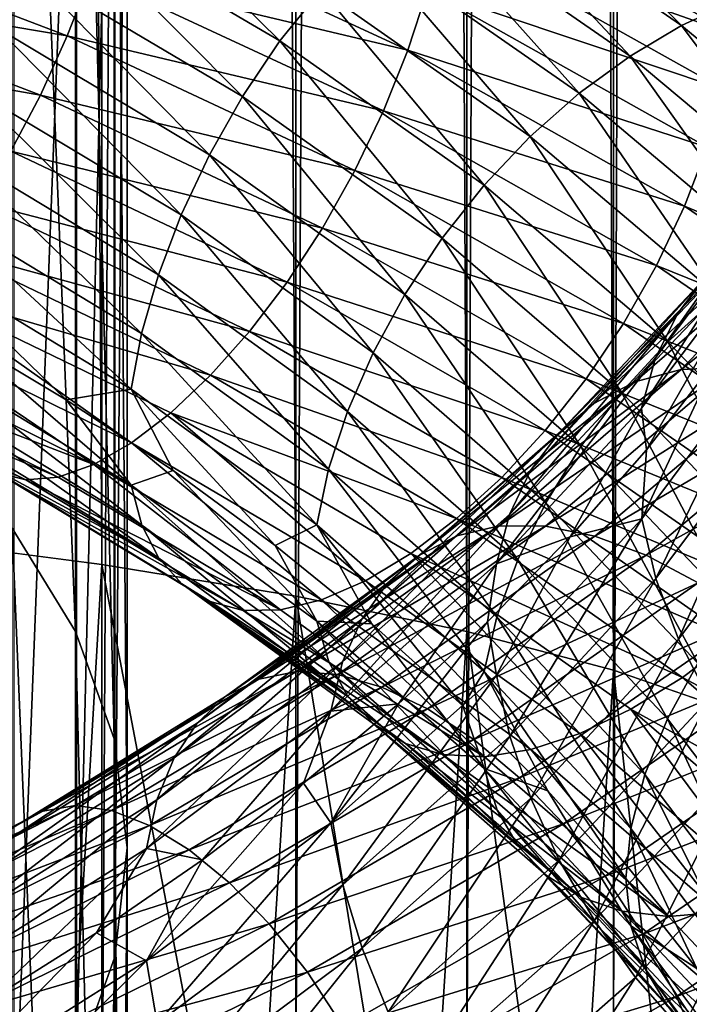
# Model space of a CAD drawing. Header units: metres. Extents: x -44 to 117, y -432 to 89.
# Tile 473 of 656: x 7.89 to 11.69, y -315.38 to -309.79. Entities that reach past the tile are written whole.
import ezdxf

# ---------------------------------------------------------------- set-up
doc = ezdxf.new("R2010")
doc.units = ezdxf.units.M
doc.layers.add('solid_125568', color=7, linetype='CONTINUOUS')

msp = doc.modelspace()

# ---------------------------------------------------------------- linework, layer by layer
at = {"layer": 'solid_125568'}
for points in [[(8.356239, -312.879852, 239.338547), (8.356239, -118.084877, 204.990936), (7.143617, -117.928116, 205.87999)], [(7.143617, -312.723083, 240.2276), (8.356239, -312.879852, 239.338547), (7.143617, -117.928116, 205.87999)], [(9.455857, -313.059998, 238.316864), (9.455857, -118.26503, 203.969254), (8.356239, -118.084877, 204.990936)], [(8.356239, -312.879852, 239.338547), (9.455857, -313.059998, 238.316864), (8.356239, -118.084877, 204.990936)], [(10.427602, -313.261108, 237.176392), (10.427602, -118.466125, 202.828781), (9.455857, -118.26503, 203.969254)], [(9.455857, -313.059998, 238.316864), (10.427602, -313.261108, 237.176392), (9.455857, -118.26503, 203.969254)], [(11.25833, -313.480438, 235.93251), (11.25833, -118.685455, 201.5849), (10.427602, -118.466125, 202.828781)], [(10.427602, -313.261108, 237.176392), (11.25833, -313.480438, 235.93251), (10.427602, -118.466125, 202.828781)], [(11.93681, -313.715027, 234.602066), (11.93681, -118.920044, 200.254456), (11.25833, -118.685455, 201.5849)], [(11.25833, -313.480438, 235.93251), (11.93681, -313.715027, 234.602066), (11.25833, -118.685455, 201.5849)], [(11.25833, -315.737854, 223.130005), (11.25833, -120.942879, 188.782394), (11.93681, -120.70829, 190.112839)], [(11.93681, -315.503265, 224.460449), (11.25833, -315.737854, 223.130005), (11.93681, -120.70829, 190.112839)], [(10.427602, -315.957184, 221.886139), (10.427602, -121.162209, 187.538528), (11.25833, -120.942879, 188.782394)], [(11.25833, -315.737854, 223.130005), (10.427602, -315.957184, 221.886139), (11.25833, -120.942879, 188.782394)], [(9.455857, -316.158295, 220.745651), (9.455857, -121.363304, 186.398041), (10.427602, -121.162209, 187.538528)], [(10.427602, -315.957184, 221.886139), (9.455857, -316.158295, 220.745651), (10.427602, -121.162209, 187.538528)], [(8.356239, -316.33844, 219.723969), (8.356239, -121.543457, 185.376373), (9.455857, -121.363304, 186.398041)], [(9.455857, -316.158295, 220.745651), (8.356239, -316.33844, 219.723969), (9.455857, -121.363304, 186.398041)], [(7.143617, -316.495209, 218.83493), (7.143617, -121.700218, 184.48732), (8.356239, -121.543457, 185.376373)], [(8.356239, -316.33844, 219.723969), (7.143617, -316.495209, 218.83493), (8.356239, -121.543457, 185.376373)], [(8.206614, -313.26123, 908.145691), (7.847002, -312.674591, 907.270691), (7.847002, -304.354828, 912.774902)], [(8.206614, -304.896759, 913.678223), (8.206614, -313.26123, 908.145691), (7.847002, -304.354828, 912.774902)], [(8.425529, -313.869019, 909.052185), (8.206614, -313.26123, 908.145691), (8.206614, -304.896759, 913.678223)], [(8.425529, -305.458252, 914.614136), (8.425529, -313.869019, 909.052185), (8.206614, -304.896759, 913.678223)], [(8.499991, -314.487518, 909.974731), (8.425529, -313.869019, 909.052185), (8.425529, -305.458252, 914.614136)], [(8.499991, -306.029602, 915.566589), (8.499991, -314.487518, 909.974731), (8.425529, -305.458252, 914.614136)], [(8.428726, -315.10614, 910.8974), (8.499991, -314.487518, 909.974731), (8.499991, -306.029602, 915.566589)], [(8.428726, -306.601074, 916.519165), (8.428726, -315.10614, 910.8974), (8.499991, -306.029602, 915.566589)], [(8.212955, -315.714264, 911.804443), (8.428726, -315.10614, 910.8974), (8.428726, -306.601074, 916.519165)], [(8.212955, -307.162872, 917.455627), (8.212955, -315.714264, 911.804443), (8.428726, -306.601074, 916.519165)], [(7.856378, -316.301514, 912.680298), (8.212955, -315.714264, 911.804443), (8.212955, -307.162872, 917.455627)], [(7.856378, -307.705353, 918.359863), (7.856378, -316.301514, 912.680298), (8.212955, -307.162872, 917.455627)], [(10.364082, -308.941132, 898.791931), (11.645096, -309.822968, 899.57843), (10.621081, -308.792542, 898.507507)], [(11.645096, -309.822968, 899.57843), (11.93385, -309.691315, 899.317139), (10.621081, -308.792542, 898.507507)], [(7.75926, -309.83725, 899.173157), (7.921781, -309.496033, 899.116821), (6.601408, -308.84787, 898.647827)], [(8.105441, -309.170166, 899.008606), (9.366776, -309.910797, 899.60199), (8.306949, -308.867188, 898.848633)], [(9.366776, -309.910797, 899.60199), (9.599562, -309.620605, 899.461243), (8.306949, -308.867188, 898.848633)], [(10.104151, -309.13147, 899.049866), (11.353028, -309.996429, 899.812805), (10.364082, -308.941132, 898.791931)], [(11.353028, -309.996429, 899.812805), (11.645096, -309.822968, 899.57843), (10.364082, -308.941132, 898.791931)], [(10.337653, -308.978607, 894.859436), (11.946687, -309.875702, 895.647522), (10.286269, -309.290955, 894.721191)], [(10.337653, -308.978607, 894.859436), (11.202453, -309.148895, 895.430298), (11.946687, -309.875702, 895.647522)], [(9.84734, -309.359406, 899.275085), (11.064458, -310.207855, 900.014465), (10.104151, -309.13147, 899.049866)], [(11.064458, -310.207855, 900.014465), (11.353028, -309.996429, 899.812805), (10.104151, -309.13147, 899.049866)], [(7.921781, -309.496033, 899.116821), (9.154655, -310.225189, 899.692566), (8.105441, -309.170166, 899.008606)], [(9.154655, -310.225189, 899.692566), (9.366776, -309.910797, 899.60199), (8.105441, -309.170166, 899.008606)], [(8.409651, -309.184174, 893.959412), (10.091806, -309.963226, 894.586182), (8.294652, -309.535217, 893.976318)], [(10.203482, -309.621796, 894.629822), (10.091806, -309.963226, 894.586182), (8.409651, -309.184174, 893.959412)], [(11.946171, -309.339172, 896.054565), (12.762163, -310.108521, 896.29834), (11.202453, -309.148895, 895.430298)], [(11.946687, -309.875702, 895.647522), (11.202453, -309.148895, 895.430298), (12.762163, -310.108521, 896.29834)], [(6.438324, -309.226654, 893.580872), (8.159768, -309.882629, 894.044495), (6.318061, -309.570496, 893.713379)], [(8.294652, -309.535217, 893.976318), (8.159768, -309.882629, 894.044495), (6.438324, -309.226654, 893.580872)], [(10.286269, -309.290955, 894.721191), (11.887321, -310.186035, 895.502991), (10.203482, -309.621796, 894.629822)], [(11.946687, -309.875702, 895.647522), (11.887321, -310.186035, 895.502991), (10.286269, -309.290955, 894.721191)], [(9.599562, -309.620605, 899.461243), (10.786065, -310.453308, 900.177734), (9.84734, -309.359406, 899.275085)], [(10.786065, -310.453308, 900.177734), (11.064458, -310.207855, 900.014465), (9.84734, -309.359406, 899.275085)], [(7.75926, -309.83725, 899.173157), (8.966949, -310.556366, 899.733093), (7.921781, -309.496033, 899.116821)], [(8.966949, -310.556366, 899.733093), (9.154655, -310.225189, 899.692566), (7.921781, -309.496033, 899.116821)], [(6.318061, -309.570496, 893.713379), (8.007316, -310.218567, 894.164734), (6.186161, -309.896362, 893.898438)], [(8.159768, -309.882629, 894.044495), (8.007316, -310.218567, 894.164734), (6.318061, -309.570496, 893.713379)], [(8.294652, -309.535217, 893.976318), (9.953746, -310.307343, 894.591248), (8.159768, -309.882629, 894.044495)], [(10.091806, -309.963226, 894.586182), (9.953746, -310.307343, 894.591248), (8.294652, -309.535217, 893.976318)], [(9.366776, -309.910797, 899.60199), (10.524575, -310.728882, 900.296814), (9.599562, -309.620605, 899.461243)], [(10.524575, -310.728882, 900.296814), (10.786065, -310.453308, 900.177734), (9.599562, -309.620605, 899.461243)], [(10.203482, -309.621796, 894.629822), (11.791612, -310.512634, 895.402527), (10.091806, -309.963226, 894.586182)], [(11.887321, -310.186035, 895.502991), (11.791612, -310.512634, 895.402527), (10.203482, -309.621796, 894.629822)], [(11.645096, -309.822968, 899.57843), (12.798579, -310.78244, 900.465637), (11.93385, -309.691315, 899.317139)], [(7.620659, -310.185547, 899.178833), (8.806839, -310.896271, 899.724976), (7.75926, -309.83725, 899.173157)], [(8.806839, -310.896271, 899.724976), (8.966949, -310.556366, 899.733093), (7.75926, -309.83725, 899.173157)], [(11.353028, -309.996429, 899.812805), (12.477574, -310.937042, 900.673889), (11.645096, -309.822968, 899.57843)], [(12.477574, -310.937042, 900.673889), (12.798579, -310.78244, 900.465637), (11.645096, -309.822968, 899.57843)], [(8.007316, -310.218567, 894.164734), (7.840047, -310.535553, 894.336548), (6.186161, -309.896362, 893.898438)], [(8.159768, -309.882629, 894.044495), (9.791856, -310.646362, 894.645874), (8.007316, -310.218567, 894.164734)], [(9.953746, -310.307343, 894.591248), (9.791856, -310.646362, 894.645874), (8.159768, -309.882629, 894.044495)], [(9.154655, -310.225189, 899.692566), (10.286338, -311.03009, 900.36731), (9.366776, -309.910797, 899.60199)], [(10.286338, -311.03009, 900.36731), (10.524575, -310.728882, 900.296814), (9.366776, -309.910797, 899.60199)], [(10.091806, -309.963226, 894.586182), (11.662498, -310.847809, 895.34729), (9.953746, -310.307343, 894.591248)], [(11.791612, -310.512634, 895.402527), (11.662498, -310.847809, 895.34729), (10.091806, -309.963226, 894.586182)], [(11.064458, -310.207855, 900.014465), (12.160404, -311.130066, 900.849548), (11.353028, -309.996429, 899.812805)], [(12.160404, -311.130066, 900.849548), (12.477574, -310.937042, 900.673889), (11.353028, -309.996429, 899.812805)], [(7.508593, -310.532562, 899.134766), (8.677348, -311.236755, 899.669495), (7.620659, -310.185547, 899.178833)], [(8.677348, -311.236755, 899.669495), (8.806839, -310.896271, 899.724976), (7.620659, -310.185547, 899.178833)], [(8.007316, -310.218567, 894.164734), (9.608884, -310.972534, 894.751038), (7.840047, -310.535553, 894.336548)], [(9.791856, -310.646362, 894.645874), (9.608884, -310.972534, 894.751038), (8.007316, -310.218567, 894.164734)], [(8.966949, -310.556366, 899.733093), (10.075522, -311.349823, 900.389832), (9.154655, -310.225189, 899.692566)], [(10.075522, -311.349823, 900.389832), (10.286338, -311.03009, 900.36731), (9.154655, -310.225189, 899.692566)], [(10.786065, -310.453308, 900.177734), (11.854446, -311.357941, 900.987488), (11.064458, -310.207855, 900.014465)], [(11.854446, -311.357941, 900.987488), (12.160404, -311.130066, 900.849548), (11.064458, -310.207855, 900.014465)], [(11.626381, -311.453949, 921.597656), (11.79977, -311.233978, 921.873413), (12.520362, -310.289459, 920.963928)], [(12.336386, -310.518372, 920.705322), (11.626381, -311.453949, 921.597656), (12.520362, -310.289459, 920.963928)], [(9.953746, -310.307343, 894.591248), (11.5029, -311.183807, 895.33844), (9.791856, -310.646362, 894.645874)], [(11.662498, -310.847809, 895.34729), (11.5029, -311.183807, 895.33844), (9.953746, -310.307343, 894.591248)], [(10.524575, -310.728882, 900.296814), (11.567117, -311.617188, 901.082458), (10.786065, -310.453308, 900.177734)], [(11.567117, -311.617188, 901.082458), (11.854446, -311.357941, 900.987488), (10.786065, -310.453308, 900.177734)], [(11.497811, -311.708832, 921.332825), (11.626381, -311.453949, 921.597656), (12.336386, -310.518372, 920.705322)], [(12.199976, -310.779449, 920.453735), (11.497811, -311.708832, 921.332825), (12.336386, -310.518372, 920.705322)], [(11.791612, -310.512634, 895.402527), (13.249403, -311.503204, 896.30127), (11.662498, -310.847809, 895.34729)], [(7.425639, -310.869965, 899.042053), (8.581471, -311.56958, 899.567932), (7.508593, -310.532562, 899.134766)], [(8.581471, -311.56958, 899.567932), (8.677348, -311.236755, 899.669495), (7.508593, -310.532562, 899.134766)], [(7.840047, -310.535553, 894.336548), (9.408077, -311.278534, 894.906738), (7.661972, -310.827667, 894.554688)], [(9.608884, -310.972534, 894.751038), (9.408077, -311.278534, 894.906738), (7.840047, -310.535553, 894.336548)], [(8.806839, -310.896271, 899.724976), (9.895672, -311.680145, 900.36615), (8.966949, -310.556366, 899.733093)], [(9.895672, -311.680145, 900.36615), (10.075522, -311.349823, 900.389832), (8.966949, -310.556366, 899.733093)], [(9.791856, -310.646362, 894.645874), (11.315791, -311.512878, 895.377197), (9.608884, -310.972534, 894.751038)], [(11.5029, -311.183807, 895.33844), (11.315791, -311.512878, 895.377197), (9.791856, -310.646362, 894.645874)], [(10.286338, -311.03009, 900.36731), (11.305374, -311.903748, 901.130859), (10.524575, -310.728882, 900.296814)], [(11.305374, -311.903748, 901.130859), (11.567117, -311.617188, 901.082458), (10.524575, -310.728882, 900.296814)], [(11.418193, -311.99353, 921.085205), (11.497811, -311.708832, 921.332825), (12.199976, -310.779449, 920.453735)], [(12.115504, -311.067291, 920.214905), (11.418193, -311.99353, 921.085205), (12.199976, -310.779449, 920.453735)], [(11.643262, -311.775177, 923.608154), (11.932084, -311.76123, 923.891785), (12.859106, -310.80423, 922.960083)], [(12.54782, -310.834869, 922.703491), (11.643262, -311.775177, 923.608154), (12.859106, -310.80423, 922.960083)], [(7.661972, -310.827667, 894.554688), (9.194246, -311.558716, 895.107971), (7.477139, -311.089111, 894.8125)], [(9.408077, -311.278534, 894.906738), (9.194246, -311.558716, 895.107971), (7.661972, -310.827667, 894.554688)], [(11.380453, -311.844757, 923.3125), (11.643262, -311.775177, 923.608154), (12.54782, -310.834869, 922.703491)], [(12.264539, -310.919373, 922.432678), (11.380453, -311.844757, 923.3125), (12.54782, -310.834869, 922.703491)], [(11.662498, -310.847809, 895.34729), (13.104278, -311.831207, 896.232849), (11.5029, -311.183807, 895.33844)], [(13.249403, -311.503204, 896.30127), (13.104278, -311.831207, 896.232849), (11.662498, -310.847809, 895.34729)], [(7.374368, -311.189423, 898.901733), (8.522192, -311.886597, 899.421631), (7.425639, -310.869965, 899.042053)], [(8.522192, -311.886597, 899.421631), (8.581471, -311.56958, 899.567932), (7.425639, -310.869965, 899.042053)], [(8.677348, -311.236755, 899.669495), (9.750189, -312.013123, 900.297729), (8.806839, -310.896271, 899.724976)], [(9.750189, -312.013123, 900.297729), (9.895672, -311.680145, 900.36615), (8.806839, -310.896271, 899.724976)], [(11.147886, -311.966461, 923.011353), (11.380453, -311.844757, 923.3125), (12.264539, -310.919373, 922.432678)], [(12.013857, -311.054077, 922.15387), (11.147886, -311.966461, 923.011353), (12.264539, -310.919373, 922.432678)], [(9.608884, -310.972534, 894.751038), (11.104319, -311.827484, 895.464905), (9.408077, -311.278534, 894.906738)], [(11.315791, -311.512878, 895.377197), (11.104319, -311.827484, 895.464905), (9.608884, -310.972534, 894.751038)], [(10.075522, -311.349823, 900.389832), (11.073757, -312.210693, 901.133545), (10.286338, -311.03009, 900.36731)], [(11.073757, -312.210693, 901.133545), (11.305374, -311.903748, 901.130859), (10.286338, -311.03009, 900.36731)], [(7.477139, -311.089111, 894.8125), (8.97234, -311.807617, 895.348389), (7.289638, -311.31427, 895.10321)], [(9.194246, -311.558716, 895.107971), (8.97234, -311.807617, 895.348389), (7.477139, -311.089111, 894.8125)], [(10.94925, -312.135529, 922.711609), (11.147886, -311.966461, 923.011353), (12.013857, -311.054077, 922.15387)], [(11.79977, -311.233978, 921.873413), (10.94925, -312.135529, 922.711609), (12.013857, -311.054077, 922.15387)], [(11.446568, -312.229767, 920.804749), (11.418193, -311.99353, 921.085205), (12.115504, -311.067291, 920.214905)], [(11.84146, -311.721497, 920.331665), (11.446568, -312.229767, 920.804749), (12.115504, -311.067291, 920.214905)], [(8.154336, -311.947052, 899.065247), (8.522192, -311.886597, 899.421631), (7.374368, -311.189423, 898.901733)], [(7.521454, -311.567993, 898.78595), (8.154336, -311.947052, 899.065247), (7.374368, -311.189423, 898.901733)], [(11.5029, -311.183807, 895.33844), (12.924907, -312.157867, 896.208252), (11.315791, -311.512878, 895.377197)], [(13.104278, -311.831207, 896.232849), (12.924907, -312.157867, 896.208252), (11.5029, -311.183807, 895.33844)], [(8.581471, -311.56958, 899.567932), (9.642448, -312.340729, 900.186218), (8.677348, -311.236755, 899.669495)], [(9.642448, -312.340729, 900.186218), (9.750189, -312.013123, 900.297729), (8.677348, -311.236755, 899.669495)], [(10.788357, -312.347046, 922.4198), (10.94925, -312.135529, 922.711609), (11.79977, -311.233978, 921.873413)], [(11.626381, -311.453949, 921.597656), (10.788357, -312.347046, 922.4198), (11.79977, -311.233978, 921.873413)], [(9.408077, -311.278534, 894.906738), (10.87219, -312.120483, 895.601685), (9.194246, -311.558716, 895.107971)], [(11.104319, -311.827484, 895.464905), (10.87219, -312.120483, 895.601685), (9.408077, -311.278534, 894.906738)], [(7.289638, -311.31427, 895.10321), (8.524542, -312.190277, 895.921692), (7.103881, -311.497528, 895.420288)], [(7.289638, -311.31427, 895.10321), (8.747341, -312.019897, 895.621704), (8.524542, -312.190277, 895.921692)], [(8.97234, -311.807617, 895.348389), (8.747341, -312.019897, 895.621704), (7.289638, -311.31427, 895.10321)], [(9.895672, -311.680145, 900.36615), (10.876137, -312.530365, 901.09259), (10.075522, -311.349823, 900.389832)], [(10.876137, -312.530365, 901.09259), (11.073757, -312.210693, 901.133545), (10.075522, -311.349823, 900.389832)], [(11.567117, -311.617188, 901.082458), (12.482866, -312.56839, 901.948486), (11.854446, -311.357941, 900.987488)], [(10.669044, -312.5961, 922.142639), (10.788357, -312.347046, 922.4198), (11.626381, -311.453949, 921.597656)], [(11.497811, -311.708832, 921.332825), (10.669044, -312.5961, 922.142639), (11.626381, -311.453949, 921.597656)], [(7.103881, -311.497528, 895.420288), (8.309494, -312.31366, 896.242371), (6.924561, -311.633484, 895.757263)], [(7.103881, -311.497528, 895.420288), (8.524542, -312.190277, 895.921692), (8.309494, -312.31366, 896.242371)], [(11.315791, -311.512878, 895.377197), (12.714645, -312.475586, 896.229065), (11.104319, -311.827484, 895.464905)], [(12.924907, -312.157867, 896.208252), (12.714645, -312.475586, 896.229065), (11.315791, -311.512878, 895.377197)], [(7.374595, -311.731293, 898.491821), (8.522515, -312.430573, 899.009033), (7.521454, -311.567993, 898.78595)], [(8.522515, -312.430573, 899.009033), (8.154336, -311.947052, 899.065247), (7.521454, -311.567993, 898.78595)], [(8.522192, -311.886597, 899.421631), (9.575816, -312.654968, 900.033142), (8.581471, -311.56958, 899.567932)], [(9.575816, -312.654968, 900.033142), (9.642448, -312.340729, 900.186218), (8.581471, -311.56958, 899.567932)], [(9.194246, -311.558716, 895.107971), (10.624966, -312.386505, 895.78302), (8.97234, -311.807617, 895.348389)], [(10.87219, -312.120483, 895.601685), (10.624966, -312.386505, 895.78302), (9.194246, -311.558716, 895.107971)], [(6.924561, -311.633484, 895.757263), (8.309494, -312.31366, 896.242371), (6.756369, -311.716675, 896.107605)], [(11.305374, -311.903748, 901.130859), (12.200487, -312.838928, 901.972839), (11.567117, -311.617188, 901.082458)], [(12.200487, -312.838928, 901.972839), (12.482866, -312.56839, 901.948486), (11.567117, -311.617188, 901.082458)], [(9.750189, -312.013123, 900.297729), (10.716255, -312.85498, 901.009888), (9.895672, -311.680145, 900.36615)], [(10.716255, -312.85498, 901.009888), (10.876137, -312.530365, 901.09259), (9.895672, -311.680145, 900.36615)], [(12.116498, -311.691742, 919.802673), (11.419171, -312.62149, 920.669434), (11.84146, -311.721497, 920.331665)], [(11.499519, -312.960693, 920.504456), (11.419171, -312.62149, 920.669434), (12.116498, -311.691742, 919.802673)], [(12.201748, -312.024475, 919.632202), (11.499519, -312.960693, 920.504456), (12.116498, -311.691742, 919.802673)], [(7.924148, -312.40036, 896.920959), (7.76159, -312.361603, 897.264893), (6.467839, -311.714081, 896.820251)], [(6.603336, -311.743011, 896.464539), (7.924148, -312.40036, 896.920959), (6.467839, -311.714081, 896.820251)], [(6.756369, -311.716675, 896.107605), (8.107751, -312.384979, 896.577637), (6.603336, -311.743011, 896.464539)], [(8.107751, -312.384979, 896.577637), (7.924148, -312.40036, 896.920959), (6.603336, -311.743011, 896.464539)], [(8.309494, -312.31366, 896.242371), (8.107751, -312.384979, 896.577637), (6.756369, -311.716675, 896.107605)], [(8.582367, -312.657135, 898.743469), (8.522515, -312.430573, 899.009033), (7.374595, -311.731293, 898.491821)], [(7.426368, -311.95343, 898.222717), (8.582367, -312.657135, 898.743469), (7.374595, -311.731293, 898.491821)], [(10.595155, -312.877747, 921.886658), (10.669044, -312.5961, 922.142639), (11.497811, -311.708832, 921.332825)], [(11.418193, -311.99353, 921.085205), (10.595155, -312.877747, 921.886658), (11.497811, -311.708832, 921.332825)], [(11.419171, -312.62149, 920.669434), (11.446568, -312.229767, 920.804749), (11.84146, -311.721497, 920.331665)], [(8.97234, -311.807617, 895.348389), (10.368436, -312.620544, 896.003113), (8.747341, -312.019897, 895.621704)], [(10.624966, -312.386505, 895.78302), (10.368436, -312.620544, 896.003113), (8.97234, -311.807617, 895.348389)], [(10.370339, -312.717712, 924.106506), (10.609766, -312.662018, 924.425049), (11.643262, -311.775177, 923.608154)], [(11.380453, -311.844757, 923.3125), (10.370339, -312.717712, 924.106506), (11.643262, -311.775177, 923.608154)], [(10.609766, -312.662018, 924.425049), (10.872923, -312.663513, 924.733459), (11.932084, -311.76123, 923.891785)], [(11.643262, -311.775177, 923.608154), (10.609766, -312.662018, 924.425049), (11.932084, -311.76123, 923.891785)], [(11.932084, -311.76123, 923.891785), (10.872923, -312.663513, 924.733459), (12.240068, -311.801147, 924.157898)], [(10.872923, -312.663513, 924.733459), (11.153584, -312.720093, 925.025818), (12.240068, -311.801147, 924.157898)], [(12.240068, -311.801147, 924.157898), (11.153584, -312.720093, 925.025818), (12.559513, -311.892029, 924.401367)], [(10.158463, -312.827362, 923.784973), (10.370339, -312.717712, 924.106506), (11.380453, -311.844757, 923.3125)], [(11.147886, -311.966461, 923.011353), (10.158463, -312.827362, 923.784973), (11.380453, -311.844757, 923.3125)], [(11.104319, -311.827484, 895.464905), (12.47701, -312.776917, 896.296814), (10.87219, -312.120483, 895.601685)], [(12.714645, -312.475586, 896.229065), (12.47701, -312.776917, 896.296814), (11.104319, -311.827484, 895.464905)], [(8.154336, -311.947052, 899.065247), (8.760191, -312.348358, 899.373047), (8.522192, -311.886597, 899.421631)], [(9.33897, -312.772308, 899.709045), (9.575816, -312.654968, 900.033142), (8.522192, -311.886597, 899.421631)], [(8.760191, -312.348358, 899.373047), (9.33897, -312.772308, 899.709045), (8.522192, -311.886597, 899.421631)], [(11.073757, -312.210693, 901.133545), (11.95061, -313.131897, 901.953979), (11.305374, -311.903748, 901.130859)], [(11.153584, -312.720093, 925.025818), (11.444701, -312.828491, 925.296265), (12.559513, -311.892029, 924.401367)], [(11.95061, -313.131897, 901.953979), (12.200487, -312.838928, 901.972839), (11.305374, -311.903748, 901.130859)], [(12.559513, -311.892029, 924.401367), (11.444701, -312.828491, 925.296265), (12.882678, -312.031006, 924.617249)], [(8.67893, -312.845001, 898.450562), (8.582367, -312.657135, 898.743469), (7.426368, -311.95343, 898.222717)], [(7.509953, -312.134796, 897.923462), (8.67893, -312.845001, 898.450562), (7.426368, -311.95343, 898.222717)], [(8.522515, -312.430573, 899.009033), (8.760191, -312.348358, 899.373047), (8.154336, -311.947052, 899.065247)], [(9.977479, -312.986389, 923.467407), (10.158463, -312.827362, 923.784973), (11.147886, -311.966461, 923.011353)], [(10.94925, -312.135529, 922.711609), (9.977479, -312.986389, 923.467407), (11.147886, -311.966461, 923.011353)], [(8.747341, -312.019897, 895.621704), (9.851045, -312.972656, 896.536133), (8.524542, -312.190277, 895.921692)], [(8.747341, -312.019897, 895.621704), (10.108425, -312.817566, 896.256042), (9.851045, -312.972656, 896.536133)], [(10.368436, -312.620544, 896.003113), (10.108425, -312.817566, 896.256042), (8.747341, -312.019897, 895.621704)], [(9.642448, -312.340729, 900.186218), (10.597832, -313.176788, 900.887329), (9.750189, -312.013123, 900.297729)], [(10.597832, -313.176788, 900.887329), (10.716255, -312.85498, 901.009888), (9.750189, -312.013123, 900.297729)], [(11.014037, -312.72464, 921.256409), (10.595155, -312.877747, 921.886658), (11.418193, -311.99353, 921.085205)], [(11.446568, -312.229767, 920.804749), (11.014037, -312.72464, 921.256409), (11.418193, -311.99353, 921.085205)], [(11.444701, -312.828491, 925.296265), (11.739186, -312.985382, 925.539124), (12.882678, -312.031006, 924.617249)], [(11.628654, -313.304138, 920.373718), (11.499519, -312.960693, 920.504456), (12.201748, -312.024475, 919.632202)], [(12.338786, -312.358521, 919.491516), (11.628654, -313.304138, 920.373718), (12.201748, -312.024475, 919.632202)], [(7.622617, -312.271973, 897.601624), (8.67893, -312.845001, 898.450562), (7.509953, -312.134796, 897.923462)], [(9.830864, -313.190094, 923.160889), (9.977479, -312.986389, 923.467407), (10.94925, -312.135529, 922.711609)], [(10.788357, -312.347046, 922.4198), (9.830864, -313.190094, 923.160889), (10.94925, -312.135529, 922.711609)], [(10.87219, -312.120483, 895.601685), (12.216126, -313.054993, 896.41217), (10.624966, -312.386505, 895.78302)], [(12.47701, -312.776917, 896.296814), (12.216126, -313.054993, 896.41217), (10.87219, -312.120483, 895.601685)], [(8.524542, -312.190277, 895.921692), (9.602645, -313.081146, 896.837708), (8.309494, -312.31366, 896.242371)], [(8.524542, -312.190277, 895.921692), (9.851045, -312.972656, 896.536133), (9.602645, -313.081146, 896.837708)], [(10.876137, -312.530365, 901.09259), (11.737387, -313.439941, 901.894348), (11.073757, -312.210693, 901.133545)], [(11.419171, -312.62149, 920.669434), (11.014037, -312.72464, 921.256409), (11.446568, -312.229767, 920.804749)], [(11.737387, -313.439941, 901.894348), (11.95061, -313.131897, 901.953979), (11.073757, -312.210693, 901.133545)], [(7.622617, -312.271973, 897.601624), (8.809069, -312.990601, 898.137817), (8.67893, -312.845001, 898.450562)], [(8.969613, -313.090363, 897.812683), (8.809069, -312.990601, 898.137817), (7.622617, -312.271973, 897.601624)], [(7.76159, -312.361603, 897.264893), (8.969613, -313.090363, 897.812683), (7.622617, -312.271973, 897.601624)], [(8.309494, -312.31366, 896.242371), (9.369579, -313.138367, 897.155212), (8.107751, -312.384979, 896.577637)], [(8.309494, -312.31366, 896.242371), (9.602645, -313.081146, 896.837708), (9.369579, -313.138367, 897.155212)], [(9.157436, -313.140778, 897.482666), (8.969613, -313.090363, 897.812683), (7.76159, -312.361603, 897.264893)], [(7.924148, -312.40036, 896.920959), (9.157436, -313.140778, 897.482666), (7.76159, -312.361603, 897.264893)], [(8.522515, -312.430573, 899.009033), (9.576231, -313.201447, 899.617615), (8.760191, -312.348358, 899.373047)], [(9.576231, -313.201447, 899.617615), (9.33897, -312.772308, 899.709045), (8.760191, -312.348358, 899.373047)], [(9.575816, -312.654968, 900.033142), (10.524575, -313.487915, 900.726868), (9.642448, -312.340729, 900.186218)], [(10.524575, -313.487915, 900.726868), (10.597832, -313.176788, 900.887329), (9.642448, -312.340729, 900.186218)], [(9.722127, -313.433685, 922.872314), (9.830864, -313.190094, 923.160889), (10.788357, -312.347046, 922.4198)], [(10.669044, -312.5961, 922.142639), (9.722127, -313.433685, 922.872314), (10.788357, -312.347046, 922.4198)], [(11.802562, -313.643921, 920.279419), (11.628654, -313.304138, 920.373718), (12.338786, -312.358521, 919.491516)], [(8.107751, -312.384979, 896.577637), (9.369579, -313.138367, 897.155212), (7.924148, -312.40036, 896.920959)], [(9.369579, -313.138367, 897.155212), (9.157436, -313.140778, 897.482666), (7.924148, -312.40036, 896.920959)], [(10.624966, -312.386505, 895.78302), (11.93824, -313.30484, 896.571045), (10.368436, -312.620544, 896.003113)], [(12.216126, -313.054993, 896.41217), (11.93824, -313.30484, 896.571045), (10.624966, -312.386505, 895.78302)], [(9.643501, -313.433105, 899.355957), (9.576231, -313.201447, 899.617615), (8.522515, -312.430573, 899.009033)], [(8.582367, -312.657135, 898.743469), (9.643501, -313.433105, 899.355957), (8.522515, -312.430573, 899.009033)], [(10.716255, -312.85498, 901.009888), (11.564859, -313.755463, 901.796143), (10.876137, -312.530365, 901.09259)], [(11.564859, -313.755463, 901.796143), (11.737387, -313.439941, 901.894348), (10.876137, -312.530365, 901.09259)], [(9.654786, -313.712524, 922.608704), (9.722127, -313.433685, 922.872314), (10.669044, -312.5961, 922.142639)], [(10.595155, -312.877747, 921.886658), (9.654786, -313.712524, 922.608704), (10.669044, -312.5961, 922.142639)], [(10.368436, -312.620544, 896.003113), (11.649921, -313.52182, 896.768066), (10.108425, -312.817566, 896.256042)], [(11.93824, -313.30484, 896.571045), (11.649921, -313.52182, 896.768066), (10.368436, -312.620544, 896.003113)], [(11.419171, -312.62149, 920.669434), (10.596107, -313.508972, 921.46759), (11.014037, -312.72464, 921.256409)], [(10.670669, -313.854248, 921.307678), (10.596107, -313.508972, 921.46759), (11.419171, -312.62149, 920.669434)], [(11.499519, -312.960693, 920.504456), (10.670669, -313.854248, 921.307678), (11.419171, -312.62149, 920.669434)], [(8.206614, -321.334503, 902.196228), (7.847002, -320.70462, 901.351807), (7.847002, -312.674591, 907.270691)], [(8.206614, -313.26123, 908.145691), (8.206614, -321.334503, 902.196228), (7.847002, -312.674591, 907.270691)], [(9.751975, -313.628448, 899.070374), (9.643501, -313.433105, 899.355957), (8.582367, -312.657135, 898.743469)], [(8.67893, -312.845001, 898.450562), (9.751975, -313.628448, 899.070374), (8.582367, -312.657135, 898.743469)], [(9.246434, -313.531555, 924.80542), (9.459849, -313.488434, 925.144531), (10.609766, -312.662018, 924.425049)], [(10.370339, -312.717712, 924.106506), (9.246434, -313.531555, 924.80542), (10.609766, -312.662018, 924.425049)], [(9.33897, -312.772308, 899.709045), (9.888392, -313.217773, 900.071716), (9.575816, -312.654968, 900.033142)], [(10.609766, -312.662018, 924.425049), (9.459849, -313.488434, 925.144531), (10.872923, -312.663513, 924.733459)], [(9.459849, -313.488434, 925.144531), (9.694453, -313.503967, 925.475281), (10.872923, -312.663513, 924.733459)], [(10.405115, -313.682648, 900.45874), (10.524575, -313.487915, 900.726868), (9.575816, -312.654968, 900.033142)], [(9.888392, -313.217773, 900.071716), (10.405115, -313.682648, 900.45874), (9.575816, -312.654968, 900.033142)], [(10.872923, -312.663513, 924.733459), (9.694453, -313.503967, 925.475281), (11.153584, -312.720093, 925.025818)], [(6.916417, -317.099457, 240.968719), (8.105368, -317.179657, 240.128937), (7.143617, -312.723083, 240.2276)], [(8.105368, -317.179657, 240.128937), (8.356239, -312.879852, 239.338547), (7.143617, -312.723083, 240.2276)], [(9.057574, -313.630249, 924.465454), (9.246434, -313.531555, 924.80542), (10.370339, -312.717712, 924.106506)], [(10.158463, -312.827362, 923.784973), (9.057574, -313.630249, 924.465454), (10.370339, -312.717712, 924.106506)], [(9.694453, -313.503967, 925.475281), (9.944711, -313.575714, 925.79126), (11.153584, -312.720093, 925.025818)], [(11.153584, -312.720093, 925.025818), (9.944711, -313.575714, 925.79126), (11.444701, -312.828491, 925.296265)], [(11.014037, -312.72464, 921.256409), (10.54495, -313.205017, 921.68512), (10.595155, -312.877747, 921.886658)], [(10.596107, -313.508972, 921.46759), (10.54495, -313.205017, 921.68512), (11.014037, -312.72464, 921.256409)], [(9.576231, -313.201447, 899.617615), (9.888392, -313.217773, 900.071716), (9.33897, -312.772308, 899.709045)], [(10.108425, -312.817566, 896.256042), (11.068656, -313.838928, 897.255188), (9.851045, -312.972656, 896.536133)], [(10.108425, -312.817566, 896.256042), (11.357774, -313.701324, 896.997803), (11.068656, -313.838928, 897.255188)], [(11.649921, -313.52182, 896.768066), (11.357774, -313.701324, 896.997803), (10.108425, -312.817566, 896.256042)], [(8.809069, -312.990601, 898.137817), (9.751975, -313.628448, 899.070374), (8.67893, -312.845001, 898.450562)], [(8.896227, -313.780121, 924.131836), (9.057574, -313.630249, 924.465454), (10.158463, -312.827362, 923.784973)], [(9.977479, -312.986389, 923.467407), (8.896227, -313.780121, 924.131836), (10.158463, -312.827362, 923.784973)], [(9.944711, -313.575714, 925.79126), (10.204306, -313.700012, 926.085938), (11.444701, -312.828491, 925.296265)], [(11.444701, -312.828491, 925.296265), (10.204306, -313.700012, 926.085938), (11.739186, -312.985382, 925.539124)], [(10.597832, -313.176788, 900.887329), (11.437051, -314.070892, 901.661682), (10.716255, -312.85498, 901.009888)], [(11.437051, -314.070892, 901.661682), (11.564859, -313.755463, 901.796143), (10.716255, -312.85498, 901.009888)], [(8.105368, -317.179657, 240.128937), (9.192389, -317.272003, 239.161911), (8.356239, -312.879852, 239.338547)], [(9.192389, -317.272003, 239.161911), (9.455857, -313.059998, 238.316864), (8.356239, -312.879852, 239.338547)], [(10.039812, -313.670837, 922.090149), (9.654786, -313.712524, 922.608704), (10.595155, -312.877747, 921.886658)], [(10.54495, -313.205017, 921.68512), (10.039812, -313.670837, 922.090149), (10.595155, -312.877747, 921.886658)], [(8.7655, -313.976654, 923.812012), (8.896227, -313.780121, 924.131836), (9.977479, -312.986389, 923.467407)], [(9.830864, -313.190094, 923.160889), (8.7655, -313.976654, 923.812012), (9.977479, -312.986389, 923.467407)], [(9.851045, -312.972656, 896.536133), (10.789651, -313.930359, 897.535095), (9.602645, -313.081146, 896.837708)], [(9.851045, -312.972656, 896.536133), (11.068656, -313.838928, 897.255188), (10.789651, -313.930359, 897.535095)], [(10.204306, -313.700012, 926.085938), (10.466879, -313.873199, 926.353088), (11.739186, -312.985382, 925.539124)], [(11.739186, -312.985382, 925.539124), (10.466879, -313.873199, 926.353088), (12.030107, -313.187378, 925.748535)], [(10.790477, -314.206451, 921.186218), (10.670669, -313.854248, 921.307678), (11.499519, -312.960693, 920.504456)], [(11.628654, -313.304138, 920.373718), (10.790477, -314.206451, 921.186218), (11.499519, -312.960693, 920.504456)], [(8.809069, -312.990601, 898.137817), (9.898149, -313.783722, 898.768066), (9.751975, -313.628448, 899.070374)], [(10.07849, -313.895111, 898.456116), (9.898149, -313.783722, 898.768066), (8.809069, -312.990601, 898.137817)], [(8.969613, -313.090363, 897.812683), (10.07849, -313.895111, 898.456116), (8.809069, -312.990601, 898.137817)], [(10.289501, -313.958893, 898.141846), (10.07849, -313.895111, 898.456116), (8.969613, -313.090363, 897.812683)], [(9.157436, -313.140778, 897.482666), (10.289501, -313.958893, 898.141846), (8.969613, -313.090363, 897.812683)], [(9.192389, -317.272003, 239.161911), (10.163809, -317.375336, 238.079819), (9.455857, -313.059998, 238.316864)], [(9.602645, -313.081146, 896.837708), (10.527839, -313.971375, 897.83252), (9.369579, -313.138367, 897.155212)], [(10.163809, -317.375336, 238.079819), (10.427602, -313.261108, 237.176392), (9.455857, -313.059998, 238.316864)], [(9.602645, -313.081146, 896.837708), (10.789651, -313.930359, 897.535095), (10.527839, -313.971375, 897.83252)], [(9.369579, -313.138367, 897.155212), (10.527839, -313.971375, 897.83252), (9.157436, -313.140778, 897.482666)], [(10.527839, -313.971375, 897.83252), (10.289501, -313.958893, 898.141846), (9.157436, -313.140778, 897.482666)], [(8.668534, -314.215302, 923.513184), (8.7655, -313.976654, 923.812012), (9.830864, -313.190094, 923.160889)], [(9.722127, -313.433685, 922.872314), (8.668534, -314.215302, 923.513184), (9.830864, -313.190094, 923.160889)], [(9.576231, -313.201447, 899.617615), (10.525078, -314.037201, 900.308167), (9.888392, -313.217773, 900.071716)], [(10.599029, -314.274597, 900.050903), (10.525078, -314.037201, 900.308167), (9.576231, -313.201447, 899.617615)], [(9.643501, -313.433105, 899.355957), (10.599029, -314.274597, 900.050903), (9.576231, -313.201447, 899.617615)], [(9.655703, -314.34671, 922.186523), (10.039812, -313.670837, 922.090149), (10.54495, -313.205017, 921.68512)], [(10.596107, -313.508972, 921.46759), (9.655703, -314.34671, 922.186523), (10.54495, -313.205017, 921.68512)], [(10.466879, -313.873199, 926.353088), (10.726244, -314.091492, 926.586304), (12.030107, -313.187378, 925.748535)], [(10.524575, -313.487915, 900.726868), (11.357973, -314.378693, 901.493164), (10.597832, -313.176788, 900.887329)], [(11.357973, -314.378693, 901.493164), (11.437051, -314.070892, 901.661682), (10.597832, -313.176788, 900.887329)], [(12.030107, -313.187378, 925.748535), (10.726244, -314.091492, 926.586304), (12.310752, -313.430878, 925.91864)], [(8.425529, -321.987091, 903.071106), (8.206614, -321.334503, 902.196228), (8.206614, -313.26123, 908.145691)], [(8.425529, -313.869019, 909.052185), (8.425529, -321.987091, 903.071106), (8.206614, -313.26123, 908.145691)], [(10.525078, -314.037201, 900.308167), (10.405115, -313.682648, 900.45874), (9.888392, -313.217773, 900.071716)], [(10.163809, -317.375336, 238.079819), (11.007415, -317.488342, 236.89624), (10.427602, -313.261108, 237.176392)], [(11.007415, -317.488342, 236.89624), (11.25833, -313.480438, 235.93251), (10.427602, -313.261108, 237.176392)], [(10.951823, -314.557495, 921.10498), (10.790477, -314.206451, 921.186218), (11.628654, -313.304138, 920.373718)], [(11.802562, -313.643921, 920.279419), (10.951823, -314.557495, 921.10498), (11.628654, -313.304138, 920.373718)], [(11.93824, -313.30484, 896.571045), (13.120774, -314.305267, 897.460327), (11.649921, -313.52182, 896.768066)], [(8.608479, -314.491516, 923.242615), (8.668534, -314.215302, 923.513184), (9.722127, -313.433685, 922.872314)], [(9.654786, -313.712524, 922.608704), (8.608479, -314.491516, 923.242615), (9.722127, -313.433685, 922.872314)], [(10.718225, -314.478333, 899.773438), (10.599029, -314.274597, 900.050903), (9.643501, -313.433105, 899.355957)], [(9.751975, -313.628448, 899.070374), (10.718225, -314.478333, 899.773438), (9.643501, -313.433105, 899.355957)], [(10.726244, -314.091492, 926.586304), (10.976452, -314.350983, 926.779053), (12.310752, -313.430878, 925.91864)], [(12.310752, -313.430878, 925.91864), (10.976452, -314.350983, 926.779053), (12.57445, -313.71228, 926.043335)], [(8.021336, -314.279633, 925.400085), (8.206403, -314.247711, 925.757202), (9.459849, -313.488434, 925.144531)], [(9.246434, -313.531555, 924.80542), (8.021336, -314.279633, 925.400085), (9.459849, -313.488434, 925.144531)], [(9.459849, -313.488434, 925.144531), (8.206403, -314.247711, 925.757202), (9.694453, -313.503967, 925.475281)], [(10.405115, -313.682648, 900.45874), (10.8859, -314.164337, 900.867249), (10.524575, -313.487915, 900.726868)], [(11.328702, -314.66098, 901.294922), (11.357973, -314.378693, 901.493164), (10.524575, -313.487915, 900.726868)], [(10.8859, -314.164337, 900.867249), (11.328702, -314.66098, 901.294922), (10.524575, -313.487915, 900.726868)], [(11.007415, -317.488342, 236.89624), (11.712595, -317.609619, 235.626099), (11.25833, -313.480438, 235.93251)], [(11.712595, -317.609619, 235.626099), (11.93681, -313.715027, 234.602066), (11.25833, -313.480438, 235.93251)], [(11.564859, -313.755463, 901.796143), (12.285518, -314.707581, 902.646667), (11.737387, -313.439941, 901.894348)], [(7.85756, -314.368561, 925.043823), (8.021336, -314.279633, 925.400085), (9.246434, -313.531555, 924.80542)], [(9.057574, -313.630249, 924.465454), (7.85756, -314.368561, 925.043823), (9.246434, -313.531555, 924.80542)], [(8.206403, -314.247711, 925.757202), (8.409886, -314.275726, 926.107666), (9.694453, -313.503967, 925.475281)], [(9.694453, -313.503967, 925.475281), (8.409886, -314.275726, 926.107666), (9.944711, -313.575714, 925.79126)], [(9.723653, -314.69754, 922.03125), (9.655703, -314.34671, 922.186523), (10.596107, -313.508972, 921.46759)], [(10.670669, -313.854248, 921.307678), (9.723653, -314.69754, 922.03125), (10.596107, -313.508972, 921.46759)], [(11.649921, -313.52182, 896.768066), (12.803825, -314.503235, 897.631775), (11.357774, -313.701324, 896.997803)], [(13.120774, -314.305267, 897.460327), (12.803825, -314.503235, 897.631775), (11.649921, -313.52182, 896.768066)], [(8.409886, -314.275726, 926.107666), (8.627, -314.360931, 926.444336), (9.944711, -313.575714, 925.79126)], [(9.944711, -313.575714, 925.79126), (8.627, -314.360931, 926.444336), (10.204306, -313.700012, 926.085938)], [(7.717617, -314.510284, 924.696167), (7.85756, -314.368561, 925.043823), (9.057574, -313.630249, 924.465454)], [(8.896227, -313.780121, 924.131836), (7.717617, -314.510284, 924.696167), (9.057574, -313.630249, 924.465454)], [(9.898149, -313.783722, 898.768066), (10.718225, -314.478333, 899.773438), (9.751975, -313.628448, 899.070374)], [(11.151018, -314.899261, 921.065918), (10.951823, -314.557495, 921.10498), (11.802562, -313.643921, 920.279419)], [(12.017248, -313.972168, 920.223755), (11.151018, -314.899261, 921.065918), (11.802562, -313.643921, 920.279419)], [(8.926889, -314.555695, 922.824219), (8.608479, -314.491516, 923.242615), (9.654786, -313.712524, 922.608704)], [(8.627, -314.360931, 926.444336), (8.852231, -314.499359, 926.760315), (10.204306, -313.700012, 926.085938)], [(10.204306, -313.700012, 926.085938), (8.852231, -314.499359, 926.760315), (10.466879, -313.873199, 926.353088)], [(9.49958, -314.121674, 922.470581), (8.926889, -314.555695, 922.824219), (9.654786, -313.712524, 922.608704)], [(10.039812, -313.670837, 922.090149), (9.49958, -314.121674, 922.470581), (9.654786, -313.712524, 922.608704)], [(9.655703, -314.34671, 922.186523), (9.49958, -314.121674, 922.470581), (10.039812, -313.670837, 922.090149)], [(10.525078, -314.037201, 900.308167), (10.8859, -314.164337, 900.867249), (10.405115, -313.682648, 900.45874)], [(10.976452, -314.350983, 926.779053), (11.211602, -314.647705, 926.924744), (12.57445, -313.71228, 926.043335)], [(11.357774, -313.701324, 896.997803), (12.165051, -314.78125, 898.068176), (11.068656, -313.838928, 897.255188)], [(12.57445, -313.71228, 926.043335), (11.211602, -314.647705, 926.924744), (12.814856, -314.027313, 926.118042)], [(11.357774, -313.701324, 896.997803), (12.482738, -314.663208, 897.835938), (12.165051, -314.78125, 898.068176)], [(12.803825, -314.503235, 897.631775), (12.482738, -314.663208, 897.835938), (11.357774, -313.701324, 896.997803)], [(11.437051, -314.070892, 901.661682), (12.149737, -315.016235, 902.499451), (11.564859, -313.755463, 901.796143)], [(12.149737, -315.016235, 902.499451), (12.285518, -314.707581, 902.646667), (11.564859, -313.755463, 901.796143)], [(7.604208, -314.700439, 924.364563), (7.717617, -314.510284, 924.696167), (8.896227, -313.780121, 924.131836)], [(8.7655, -313.976654, 923.812012), (7.604208, -314.700439, 924.364563), (8.896227, -313.780121, 924.131836)], [(9.898149, -313.783722, 898.768066), (10.878834, -314.644409, 899.482605), (10.718225, -314.478333, 899.773438)], [(11.076996, -314.768799, 899.185303), (10.878834, -314.644409, 899.482605), (9.898149, -313.783722, 898.768066)], [(10.07849, -313.895111, 898.456116), (11.076996, -314.768799, 899.185303), (9.898149, -313.783722, 898.768066)], [(8.499991, -322.651154, 903.961365), (8.425529, -321.987091, 903.071106), (8.425529, -313.869019, 909.052185)], [(8.499991, -314.487518, 909.974731), (8.499991, -322.651154, 903.961365), (8.425529, -313.869019, 909.052185)], [(8.852231, -314.499359, 926.760315), (9.08002, -314.686981, 927.048828), (10.466879, -313.873199, 926.353088)], [(10.466879, -313.873199, 926.353088), (9.08002, -314.686981, 927.048828), (10.726244, -314.091492, 926.586304)], [(9.832808, -315.057831, 921.918152), (9.723653, -314.69754, 922.03125), (10.670669, -313.854248, 921.307678)], [(10.790477, -314.206451, 921.186218), (9.832808, -315.057831, 921.918152), (10.670669, -313.854248, 921.307678)], [(11.068656, -313.838928, 897.255188), (11.858496, -314.853638, 898.324097), (10.789651, -313.930359, 897.535095)], [(11.068656, -313.838928, 897.255188), (12.165051, -314.78125, 898.068176), (11.858496, -314.853638, 898.324097)], [(11.308884, -314.847473, 898.888489), (11.076996, -314.768799, 899.185303), (10.07849, -313.895111, 898.456116)], [(10.289501, -313.958893, 898.141846), (11.308884, -314.847473, 898.888489), (10.07849, -313.895111, 898.456116)], [(10.789651, -313.930359, 897.535095), (11.570806, -314.876587, 898.599182), (10.527839, -313.971375, 897.83252)], [(10.789651, -313.930359, 897.535095), (11.858496, -314.853638, 898.324097), (11.570806, -314.876587, 898.599182)], [(7.520075, -314.934631, 924.056641), (7.604208, -314.700439, 924.364563), (8.7655, -313.976654, 923.812012)], [(8.668534, -314.215302, 923.513184), (7.520075, -314.934631, 924.056641), (8.7655, -313.976654, 923.812012)], [(11.570806, -314.876587, 898.599182), (11.308884, -314.847473, 898.888489), (10.289501, -313.958893, 898.141846)], [(10.527839, -313.971375, 897.83252), (11.570806, -314.876587, 898.599182), (10.289501, -313.958893, 898.141846)], [(11.384334, -315.223572, 921.07074), (11.151018, -314.899261, 921.065918), (12.017248, -313.972168, 920.223755)], [(12.268683, -314.280975, 920.208801), (11.384334, -315.223572, 921.07074), (12.017248, -313.972168, 920.223755)], [(10.525078, -314.037201, 900.308167), (11.358559, -314.931091, 901.071045), (10.8859, -314.164337, 900.867249)], [(11.438379, -315.174713, 900.818604), (11.358559, -314.931091, 901.071045), (10.525078, -314.037201, 900.308167)], [(10.599029, -314.274597, 900.050903), (11.438379, -315.174713, 900.818604), (10.525078, -314.037201, 900.308167)], [(11.211602, -314.647705, 926.924744), (11.426027, -314.977051, 927.01825), (12.814856, -314.027313, 926.118042)], [(12.814856, -314.027313, 926.118042), (11.426027, -314.977051, 927.01825), (13.027708, -314.368256, 926.143311)], [(9.08002, -314.686981, 927.048828), (9.30499, -314.919739, 927.302917), (10.726244, -314.091492, 926.586304)], [(10.726244, -314.091492, 926.586304), (9.30499, -314.919739, 927.302917), (10.976452, -314.350983, 926.779053)], [(11.357973, -314.378693, 901.493164), (12.065713, -315.320435, 902.322327), (11.437051, -314.070892, 901.661682)], [(12.065713, -315.320435, 902.322327), (12.149737, -315.016235, 902.499451), (11.437051, -314.070892, 901.661682)], [(8.609348, -315.128296, 922.817505), (8.926889, -314.555695, 922.824219), (9.49958, -314.121674, 922.470581)], [(9.655703, -314.34671, 922.186523), (8.609348, -315.128296, 922.817505), (9.49958, -314.121674, 922.470581)], [(7.467964, -315.208496, 923.779907), (7.520075, -314.934631, 924.056641), (8.668534, -314.215302, 923.513184)], [(8.608479, -314.491516, 923.242615), (7.467964, -315.208496, 923.779907), (8.668534, -314.215302, 923.513184)], [(9.979805, -315.41925, 921.848938), (9.832808, -315.057831, 921.918152), (10.790477, -314.206451, 921.186218)], [(10.951823, -314.557495, 921.10498), (9.979805, -315.41925, 921.848938), (10.790477, -314.206451, 921.186218)], [(11.358559, -314.931091, 901.071045), (11.328702, -314.66098, 901.294922), (10.8859, -314.164337, 900.867249)], [(6.707718, -314.955414, 925.881348), (6.862396, -314.933167, 926.253906), (8.206403, -314.247711, 925.757202)], [(8.021336, -314.279633, 925.400085), (6.707718, -314.955414, 925.881348), (8.206403, -314.247711, 925.757202)], [(8.206403, -314.247711, 925.757202), (6.862396, -314.933167, 926.253906), (8.409886, -314.275726, 926.107666)], [(6.570836, -315.03595, 925.511292), (6.707718, -314.955414, 925.881348), (8.021336, -314.279633, 925.400085)], [(7.85756, -314.368561, 925.043823), (6.570836, -315.03595, 925.511292), (8.021336, -314.279633, 925.400085)], [(6.862396, -314.933167, 926.253906), (7.032511, -314.971924, 926.621033), (8.409886, -314.275726, 926.107666)], [(8.409886, -314.275726, 926.107666), (7.032511, -314.971924, 926.621033), (8.627, -314.360931, 926.444336)], [(11.566992, -315.387634, 900.549927), (11.438379, -315.174713, 900.818604), (10.599029, -314.274597, 900.050903)], [(10.718225, -314.478333, 899.773438), (11.566992, -315.387634, 900.549927), (10.599029, -314.274597, 900.050903)], [(11.647891, -315.522522, 921.121582), (11.384334, -315.223572, 921.07074), (12.268683, -314.280975, 920.208801)], [(12.552706, -314.562683, 920.236938), (11.647891, -315.522522, 921.121582), (12.268683, -314.280975, 920.208801)], [(7.032511, -314.971924, 926.621033), (7.214085, -315.068726, 926.975342), (8.627, -314.360931, 926.444336)], [(8.627, -314.360931, 926.444336), (7.214085, -315.068726, 926.975342), (8.852231, -314.499359, 926.760315)], [(8.669942, -315.484131, 922.666321), (8.609348, -315.128296, 922.817505), (9.655703, -314.34671, 922.186523)], [(9.723653, -314.69754, 922.03125), (8.669942, -315.484131, 922.666321), (9.655703, -314.34671, 922.186523)], [(9.30499, -314.919739, 927.302917), (9.522023, -315.19339, 927.515564), (10.976452, -314.350983, 926.779053)], [(10.976452, -314.350983, 926.779053), (9.522023, -315.19339, 927.515564), (11.211602, -314.647705, 926.924744)], [(11.328702, -314.66098, 901.294922), (11.732607, -315.171814, 901.740601), (11.357973, -314.378693, 901.493164)], [(11.732607, -315.171814, 901.740601), (12.065713, -315.320435, 902.322327), (11.357973, -314.378693, 901.493164)], [(11.426027, -314.977051, 927.01825), (11.615882, -315.331055, 927.059814), (13.027708, -314.368256, 926.143311)], [(13.027708, -314.368256, 926.143311), (11.615882, -315.331055, 927.059814), (13.209384, -314.726501, 926.12085)], [(7.697663, -315.365143, 923.442383), (7.467964, -315.208496, 923.779907), (8.608479, -314.491516, 923.242615)], [(8.325346, -314.970612, 923.148621), (7.697663, -315.365143, 923.442383), (8.608479, -314.491516, 923.242615)], [(8.926889, -314.555695, 922.824219), (8.325346, -314.970612, 923.148621), (8.608479, -314.491516, 923.242615)], [(8.428726, -323.315369, 904.851807), (8.499991, -322.651154, 903.961365), (8.499991, -314.487518, 909.974731)], [(8.428726, -315.10614, 910.8974), (8.428726, -323.315369, 904.851807), (8.499991, -314.487518, 909.974731)], [(10.878834, -314.644409, 899.482605), (11.566992, -315.387634, 900.549927), (10.718225, -314.478333, 899.773438)], [(7.214085, -315.068726, 926.975342), (7.402467, -315.219299, 927.309448), (8.852231, -314.499359, 926.760315)], [(8.852231, -314.499359, 926.760315), (7.402467, -315.219299, 927.309448), (9.08002, -314.686981, 927.048828)], [(8.609348, -315.128296, 922.817505), (8.325346, -314.970612, 923.148621), (8.926889, -314.555695, 922.824219)], [(10.161301, -315.773468, 921.825012), (9.979805, -315.41925, 921.848938), (10.951823, -314.557495, 921.10498)], [(11.151018, -314.899261, 921.065918), (10.161301, -315.773468, 921.825012), (10.951823, -314.557495, 921.10498)], [(11.937099, -315.788971, 921.219238), (11.647891, -315.522522, 921.121582), (12.552706, -314.562683, 920.236938)], [(9.522023, -315.19339, 927.515564), (9.726052, -315.503723, 927.679626), (11.211602, -314.647705, 926.924744)], [(11.211602, -314.647705, 926.924744), (9.726052, -315.503723, 927.679626), (11.426027, -314.977051, 927.01825)], [(10.878834, -314.644409, 899.482605), (11.740274, -315.565521, 900.271606), (11.566992, -315.387634, 900.549927)], [(11.954084, -315.704132, 899.990234), (11.740274, -315.565521, 900.271606), (10.878834, -314.644409, 899.482605)], [(11.076996, -314.768799, 899.185303), (11.954084, -315.704132, 899.990234), (10.878834, -314.644409, 899.482605)], [(11.358559, -314.931091, 901.071045), (11.732607, -315.171814, 901.740601), (11.328702, -314.66098, 901.294922)], [(7.402467, -315.219299, 927.309448), (7.592957, -315.419373, 927.616089), (9.08002, -314.686981, 927.048828)], [(9.08002, -314.686981, 927.048828), (7.592957, -315.419373, 927.616089), (9.30499, -314.919739, 927.302917)], [(8.767246, -315.851715, 922.560791), (8.669942, -315.484131, 922.666321), (9.723653, -314.69754, 922.03125)], [(9.832808, -315.057831, 921.918152), (8.767246, -315.851715, 922.560791), (9.723653, -314.69754, 922.03125)], [(12.204305, -315.799133, 899.712463), (11.954084, -315.704132, 899.990234), (11.076996, -314.768799, 899.185303)], [(11.308884, -314.847473, 898.888489), (12.204305, -315.799133, 899.712463), (11.076996, -314.768799, 899.185303)], [(11.615882, -315.331055, 927.059814), (11.777899, -315.700836, 927.050842), (13.209384, -314.726501, 926.12085)], [(12.486938, -315.846436, 899.444885), (12.204305, -315.799133, 899.712463), (11.308884, -314.847473, 898.888489)], [(11.570806, -314.876587, 898.599182), (12.486938, -315.846436, 899.444885), (11.308884, -314.847473, 898.888489)], [(11.858496, -314.853638, 898.324097), (12.486938, -315.846436, 899.444885), (11.570806, -314.876587, 898.599182)], [(7.592957, -315.419373, 927.616089), (7.78105, -315.664551, 927.887878), (9.30499, -314.919739, 927.302917)], [(9.30499, -314.919739, 927.302917), (7.78105, -315.664551, 927.887878), (9.522023, -315.19339, 927.515564)], [(10.373913, -316.112091, 921.847961), (10.161301, -315.773468, 921.825012), (11.151018, -314.899261, 921.065918)], [(11.384334, -315.223572, 921.07074), (10.373913, -316.112091, 921.847961), (11.151018, -314.899261, 921.065918)], [(11.358559, -314.931091, 901.071045), (12.066374, -315.87616, 901.896606), (11.732607, -315.171814, 901.740601)], [(12.151182, -316.126526, 901.649353), (12.066374, -315.87616, 901.896606), (11.358559, -314.931091, 901.071045)], [(11.438379, -315.174713, 900.818604), (12.151182, -316.126526, 901.649353), (11.358559, -314.931091, 901.071045)], [(7.468775, -315.847504, 923.352112), (7.697663, -315.365143, 923.442383), (8.325346, -314.970612, 923.148621)], [(8.609348, -315.128296, 922.817505), (7.468775, -315.847504, 923.352112), (8.325346, -314.970612, 923.148621)], [(9.726052, -315.503723, 927.679626), (9.912152, -315.845734, 927.789612), (11.426027, -314.977051, 927.01825)], [(11.426027, -314.977051, 927.01825), (9.912152, -315.845734, 927.789612), (11.615882, -315.331055, 927.059814)], [(8.212955, -323.968292, 905.727173), (8.428726, -323.315369, 904.851807), (8.428726, -315.10614, 910.8974)], [(8.212955, -315.714264, 911.804443), (8.212955, -323.968292, 905.727173), (8.428726, -315.10614, 910.8974)], [(8.898281, -316.222534, 922.502258), (8.767246, -315.851715, 922.560791), (9.832808, -315.057831, 921.918152)], [(9.979805, -315.41925, 921.848938), (8.898281, -316.222534, 922.502258), (9.832808, -315.057831, 921.918152)], [(7.52135, -316.207733, 923.204468), (7.468775, -315.847504, 923.352112), (8.609348, -315.128296, 922.817505)], [(8.669942, -315.484131, 922.666321), (7.52135, -316.207733, 923.204468), (8.609348, -315.128296, 922.817505)], [(7.78105, -315.664551, 927.887878), (7.962515, -315.950378, 928.11731), (9.522023, -315.19339, 927.515564)], [(9.522023, -315.19339, 927.515564), (7.962515, -315.950378, 928.11731), (9.726052, -315.503723, 927.679626)], [(12.287787, -316.349304, 901.390137), (12.151182, -316.126526, 901.649353), (11.438379, -315.174713, 900.818604)], [(11.566992, -315.387634, 900.549927), (12.287787, -316.349304, 901.390137), (11.438379, -315.174713, 900.818604)], [(10.614084, -316.426971, 921.919556), (10.373913, -316.112091, 921.847961), (11.384334, -315.223572, 921.07074)], [(11.647891, -315.522522, 921.121582), (10.614084, -316.426971, 921.919556), (11.384334, -315.223572, 921.07074)], [(9.912152, -315.845734, 927.789612), (10.076933, -316.211273, 927.845398), (11.615882, -315.331055, 927.059814)], [(11.615882, -315.331055, 927.059814), (10.076933, -316.211273, 927.845398), (11.777899, -315.700836, 927.050842)]]:
    msp.add_3dface(points, dxfattribs=at)

doc.saveas('drawing.dxf')
